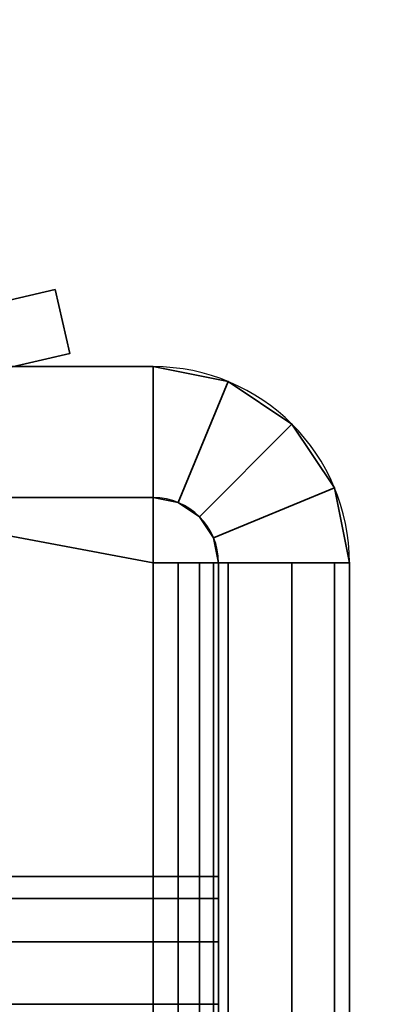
# Model space of a CAD drawing. Header units: millimetres. Extents: x -603 to 3703, y -120 to 193.
# Tile 906 of 938: x 3532 to 3538, y -26 to -11. Entities that reach past the tile are written whole.
import ezdxf

# ---------------------------------------------------------------- set-up
doc = ezdxf.new("R2010")
doc.units = ezdxf.units.MM
doc.layers.add('151', color=7, linetype='Continuous', true_color=0xffffff)

# ---------------------------------------------------------------- blocks, each defined once
blk = doc.blocks.new('UG_SURFACE_003')
at = {"layer": '151', "color": 252, "linetype": 'Continuous', "lineweight": 35}
for points in [[(3702.5, -35, 2213), (3702.5, 174.4, 2213), (2297.5, 174.4, 2213), (2297.5, -35, 2213)], [(2447.5, -35, 2063), (2447.5, 174.4, 2063), (3552.5, 174.4, 2063), (3552.5, -35, 2063)]]:
    blk.add_3dface(points, dxfattribs=at)
blk = doc.blocks.new('UG_SURFACE_182')
at = {"layer": '151', "color": 252, "linetype": 'Continuous', "lineweight": 35}
for points in [[(3530.62, -15.76, 1710), (3530.62, -15.76, 1850), (3532.5, -15.323, 1850), (3532.5, -15.323, 1710)], [(3530.847, -16.734, 1850), (3532.727, -16.297, 1850), (3532.5, -15.323, 1850), (3530.62, -15.76, 1850)], [(3530.62, -15.76, 1710), (3532.5, -15.323, 1710), (3532.727, -16.297, 1710), (3530.847, -16.734, 1710)], [(3532.727, -16.297, 1850), (3532.727, -16.297, 1710), (3532.5, -15.323, 1710), (3532.5, -15.323, 1850)], [(3532.727, -16.297, 1710), (3532.727, -16.297, 1850), (3530.847, -16.734, 1850), (3530.847, -16.734, 1710)]]:
    blk.add_3dface(points, dxfattribs=at)
blk = doc.blocks.new('UG_SURFACE_184')
at = {"layer": '151', "color": 18, "linetype": 'Continuous', "lineweight": 35}
for points in [[(3518, -24.292, 1723.19), (3535, -24.292, 1723.19), (3535, -25.288, 1720.125), (3518, -25.288, 1720.125)], [(3518, -24.629, 1726.395), (3535, -24.629, 1726.395), (3535, -24.292, 1723.19), (3518, -24.292, 1723.19)], [(3535, -25.288, 1720.125), (3535, -24.292, 1723.19), (3535, -24.629, 1726.395), (3535, -32, 1724)], [(3518, -26.241, 1729.186), (3535, -26.241, 1729.186), (3535, -24.629, 1726.395), (3518, -24.629, 1726.395)], [(3535, -24.629, 1726.395), (3535, -26.241, 1729.186), (3535, -28.848, 1731.08), (3535, -32, 1724)], [(3518, -25.288, 1720.125), (3535, -25.288, 1720.125), (3535, -27.445, 1717.73), (3518, -27.445, 1717.73)], [(3535, -30.389, 1716.419), (3535, -27.445, 1717.73), (3535, -25.288, 1720.125), (3535, -32, 1724)], [(3518, -28.848, 1731.08), (3535, -28.848, 1731.08), (3535, -26.241, 1729.186), (3518, -26.241, 1729.186)]]:
    blk.add_3dface(points, dxfattribs=at)
blk = doc.blocks.new('UG_SURFACE_185')
at = {"layer": '151', "color": 18, "linetype": 'Continuous', "lineweight": 35}
for points in [[(3518, -24.292, 1835.19), (3535, -24.292, 1835.19), (3535, -25.288, 1832.125), (3518, -25.288, 1832.125)], [(3518, -24.629, 1838.395), (3535, -24.629, 1838.395), (3535, -24.292, 1835.19), (3518, -24.292, 1835.19)], [(3535, -25.288, 1832.125), (3535, -24.292, 1835.19), (3535, -24.629, 1838.395), (3535, -32, 1836)], [(3518, -26.241, 1841.186), (3535, -26.241, 1841.186), (3535, -24.629, 1838.395), (3518, -24.629, 1838.395)], [(3535, -24.629, 1838.395), (3535, -26.241, 1841.186), (3535, -28.848, 1843.08), (3535, -32, 1836)], [(3518, -25.288, 1832.125), (3535, -25.288, 1832.125), (3535, -27.445, 1829.73), (3518, -27.445, 1829.73)], [(3535, -30.389, 1828.419), (3535, -27.445, 1829.73), (3535, -25.288, 1832.125), (3535, -32, 1836)], [(3518, -28.848, 1843.08), (3535, -28.848, 1843.08), (3535, -26.241, 1841.186), (3518, -26.241, 1841.186)]]:
    blk.add_3dface(points, dxfattribs=at)
blk = doc.blocks.new('UG_SURFACE_187')
at = {"layer": '151', "color": 252, "linetype": 'Continuous', "lineweight": 35}
for points in [[(3530, -47, 1708), (3518, -16.5, 1708), (3534, -19.5, 1708), (3534, -45.5, 1708)], [(3518, -16.5, 1708), (3534, -16.5, 1708), (3534, -19.5, 1708)], [(3518, -16.5, 1710), (3530, -47, 1710), (3534, -45.5, 1710), (3534, -19.5, 1710)], [(3534, -19.5, 1710), (3534, -16.5, 1710), (3518, -16.5, 1710)], [(3518, -16.5, 1710), (3534, -16.5, 1710), (3534, -16.5, 1708), (3518, -16.5, 1708)], [(3518, -16.5, 1852), (3530, -47, 1852), (3534, -45.5, 1852), (3534, -19.5, 1852)], [(3534, -19.5, 1852), (3534, -16.5, 1852), (3518, -16.5, 1852)], [(3530, -47, 1850), (3518, -16.5, 1850), (3534, -19.5, 1850), (3534, -45.5, 1850)], [(3518, -16.5, 1850), (3534, -16.5, 1850), (3534, -19.5, 1850)], [(3534, -18.5, 1711), (3518, -18.5, 1711), (3518, -16.5, 1711), (3534, -16.5, 1711)], [(3534, -16.5, 1849), (3518, -16.5, 1849), (3518, -18.5, 1849), (3534, -18.5, 1849)], [(3534, -16.5, 1849), (3534, -16.5, 1711), (3518, -16.5, 1711), (3518, -16.5, 1849)], [(3518, -16.5, 1852), (3534, -16.5, 1852), (3534, -16.5, 1850), (3518, -16.5, 1850)], [(3534, -19.5, 1710), (3534, -19.5, 1708), (3534, -16.5, 1708), (3534, -16.5, 1710)], [(3534, -16.5, 1850), (3534, -16.5, 1852), (3534, -19.5, 1852), (3534, -19.5, 1850)], [(3534, -16.5, 1711), (3535.148, -16.728, 1711), (3534.383, -18.576, 1711), (3534, -18.5, 1711)], [(3534, -18.5, 1849), (3534.383, -18.576, 1849), (3535.148, -16.728, 1849), (3534, -16.5, 1849)], [(3535.148, -16.728, 1849), (3535.148, -16.728, 1711), (3534, -16.5, 1711), (3534, -16.5, 1849)], [(3534.707, -18.793, 1711), (3534.383, -18.576, 1711), (3535.148, -16.728, 1711), (3536.121, -17.379, 1711)], [(3536.121, -17.379, 1849), (3535.148, -16.728, 1849), (3534.383, -18.576, 1849), (3534.707, -18.793, 1849)], [(3536.121, -17.379, 1849), (3536.121, -17.379, 1711), (3535.148, -16.728, 1711), (3535.148, -16.728, 1849)], [(3536.121, -17.379, 1711), (3536.772, -18.352, 1711), (3534.924, -19.117, 1711), (3534.707, -18.793, 1711)], [(3534.707, -18.793, 1849), (3534.924, -19.117, 1849), (3536.772, -18.352, 1849), (3536.121, -17.379, 1849)], [(3536.772, -18.352, 1849), (3536.772, -18.352, 1711), (3536.121, -17.379, 1711), (3536.121, -17.379, 1849)], [(3536.772, -18.352, 1711), (3537, -19.5, 1711), (3535, -19.5, 1711), (3534.924, -19.117, 1711)], [(3534.924, -19.117, 1849), (3535, -19.5, 1849), (3537, -19.5, 1849), (3536.772, -18.352, 1849)], [(3537, -19.5, 1849), (3537, -19.5, 1711), (3536.772, -18.352, 1711), (3536.772, -18.352, 1849)], [(3534, -18.5, 1849), (3518, -18.5, 1849), (3518, -18.5, 1711), (3534, -18.5, 1711)], [(3534, -18.5, 1849), (3534, -18.5, 1711), (3534.383, -18.576, 1711), (3534.383, -18.576, 1849)], [(3534.383, -18.576, 1849), (3534.383, -18.576, 1711), (3534.707, -18.793, 1711), (3534.707, -18.793, 1849)], [(3534.707, -18.793, 1849), (3534.707, -18.793, 1711), (3534.924, -19.117, 1711), (3534.924, -19.117, 1849)], [(3534.924, -19.117, 1849), (3534.924, -19.117, 1711), (3535, -19.5, 1711), (3535, -19.5, 1849)], [(3534, -19.5, 1710), (3534, -45.5, 1710), (3534.383, -45.5, 1710.076), (3534.383, -19.5, 1710.076)], [(3535.148, -19.5, 1708.228), (3535.148, -45.5, 1708.228), (3534, -45.5, 1708), (3534, -19.5, 1708)], [(3535.148, -19.5, 1708.228), (3534, -19.5, 1708), (3534, -19.5, 1710), (3534.383, -19.5, 1710.076)], [(3534, -19.5, 1852), (3534, -45.5, 1852), (3535.148, -45.5, 1851.772), (3535.148, -19.5, 1851.772)], [(3534.383, -19.5, 1849.924), (3534.383, -45.5, 1849.924), (3534, -45.5, 1850), (3534, -19.5, 1850)], [(3534.383, -19.5, 1849.924), (3534, -19.5, 1850), (3534, -19.5, 1852), (3535.148, -19.5, 1851.772)], [(3534.383, -19.5, 1710.076), (3534.383, -45.5, 1710.076), (3534.707, -45.5, 1710.293), (3534.707, -19.5, 1710.293)], [(3536.121, -19.5, 1708.879), (3535.148, -19.5, 1708.228), (3534.383, -19.5, 1710.076), (3534.707, -19.5, 1710.293)], [(3534.707, -19.5, 1849.707), (3534.707, -45.5, 1849.707), (3534.383, -45.5, 1849.924), (3534.383, -19.5, 1849.924)], [(3534.707, -19.5, 1849.707), (3534.383, -19.5, 1849.924), (3535.148, -19.5, 1851.772), (3536.121, -19.5, 1851.121)], [(3534.707, -19.5, 1710.293), (3534.707, -45.5, 1710.293), (3534.924, -45.5, 1710.617), (3534.924, -19.5, 1710.617)], [(3534.707, -19.5, 1710.293), (3534.924, -19.5, 1710.617), (3536.772, -19.5, 1709.852), (3536.121, -19.5, 1708.879)], [(3534.924, -19.5, 1849.383), (3534.924, -45.5, 1849.383), (3534.707, -45.5, 1849.707), (3534.707, -19.5, 1849.707)], [(3536.121, -19.5, 1851.121), (3536.772, -19.5, 1850.148), (3534.924, -19.5, 1849.383), (3534.707, -19.5, 1849.707)], [(3534.924, -19.5, 1710.617), (3534.924, -45.5, 1710.617), (3535, -45.5, 1711), (3535, -19.5, 1711)], [(3534.924, -19.5, 1710.617), (3535, -19.5, 1711), (3537, -19.5, 1711), (3536.772, -19.5, 1709.852)], [(3535, -19.5, 1849), (3535, -45.5, 1849), (3534.924, -45.5, 1849.383), (3534.924, -19.5, 1849.383)], [(3536.772, -19.5, 1850.148), (3537, -19.5, 1849), (3535, -19.5, 1849), (3534.924, -19.5, 1849.383)], [(3535, -19.5, 1711), (3535, -45.5, 1711), (3535, -33.427, 1718.229), (3535, -32.2, 1718.1)], [(3535, -32.2, 1718.1), (3535, -30.973, 1718.229), (3535, -19.5, 1711)], [(3535, -19.5, 1849), (3535, -26.589, 1725.823), (3535, -27.09, 1833.05), (3535, -26.332, 1835.383)], [(3535, -19.5, 1711), (3535, -27.09, 1721.05), (3535, -26.332, 1723.383)], [(3535, -30.973, 1718.229), (3535, -28.732, 1719.227), (3535, -19.5, 1711)], [(3535, -28.732, 1719.227), (3535, -27.09, 1721.05), (3535, -19.5, 1711)], [(3535, -26.332, 1835.383), (3535, -26.589, 1837.823), (3535, -19.5, 1849)], [(3535, -26.332, 1723.383), (3535, -26.589, 1725.823), (3535, -19.5, 1849), (3535, -19.5, 1711)], [(3535, -45.5, 1849), (3535, -19.5, 1849), (3535, -32.2, 1841.9), (3535, -34.6, 1841.39)], [(3535, -19.5, 1849), (3535, -27.815, 1839.948), (3535, -29.8, 1841.39)], [(3535, -26.589, 1837.823), (3535, -27.815, 1839.948), (3535, -19.5, 1849)], [(3535, -29.8, 1841.39), (3535, -32.2, 1841.9), (3535, -19.5, 1849)], [(3536.121, -19.5, 1708.879), (3536.121, -45.5, 1708.879), (3535.148, -45.5, 1708.228), (3535.148, -19.5, 1708.228)], [(3535.148, -19.5, 1851.772), (3535.148, -45.5, 1851.772), (3536.121, -45.5, 1851.121), (3536.121, -19.5, 1851.121)], [(3536.772, -19.5, 1709.852), (3536.772, -45.5, 1709.852), (3536.121, -45.5, 1708.879), (3536.121, -19.5, 1708.879)], [(3536.121, -19.5, 1851.121), (3536.121, -45.5, 1851.121), (3536.772, -45.5, 1850.148), (3536.772, -19.5, 1850.148)], [(3537, -19.5, 1711), (3537, -45.5, 1711), (3536.772, -45.5, 1709.852), (3536.772, -19.5, 1709.852)], [(3536.772, -19.5, 1850.148), (3536.772, -45.5, 1850.148), (3537, -45.5, 1849), (3537, -19.5, 1849)], [(3537, -19.5, 1849), (3537, -30.973, 1729.771), (3537, -28.732, 1728.773)], [(3537, -19.5, 1711), (3537, -26.332, 1724.617), (3537, -26.589, 1722.177)], [(3537, -28.732, 1728.773), (3537, -27.09, 1726.95), (3537, -19.5, 1849)], [(3537, -19.5, 1849), (3537, -27.09, 1838.95), (3537, -26.332, 1836.617)], [(3537, -19.5, 1849), (3537, -30.973, 1841.771), (3537, -28.732, 1840.773)], [(3537, -27.09, 1726.95), (3537, -26.332, 1724.617), (3537, -19.5, 1711), (3537, -19.5, 1849)], [(3537, -28.732, 1840.773), (3537, -27.09, 1838.95), (3537, -19.5, 1849)], [(3537, -26.332, 1836.617), (3537, -33.427, 1729.771), (3537, -30.973, 1729.771), (3537, -19.5, 1849)], [(3537, -19.5, 1849), (3537, -45.5, 1849), (3537, -33.427, 1841.771), (3537, -30.973, 1841.771)], [(3537, -45.5, 1711), (3537, -19.5, 1711), (3537, -32.2, 1718.1), (3537, -34.6, 1718.61)], [(3537, -19.5, 1711), (3537, -27.815, 1720.052), (3537, -29.8, 1718.61)], [(3537, -26.589, 1722.177), (3537, -27.815, 1720.052), (3537, -19.5, 1711)], [(3537, -29.8, 1718.61), (3537, -32.2, 1718.1), (3537, -19.5, 1711)]]:
    blk.add_3dface(points, dxfattribs=at)
blk = doc.blocks.new('UG_SURFACE_214')
at = {"layer": '151', "color": 252, "linetype": 'Continuous', "lineweight": 35}
for points in [[(3530.62, -15.76, 275), (3530.62, -15.76, 415), (3532.5, -15.323, 415), (3532.5, -15.323, 275)], [(3530.847, -16.734, 415), (3532.727, -16.297, 415), (3532.5, -15.323, 415), (3530.62, -15.76, 415)], [(3530.62, -15.76, 275), (3532.5, -15.323, 275), (3532.727, -16.297, 275), (3530.847, -16.734, 275)], [(3532.727, -16.297, 415), (3532.727, -16.297, 275), (3532.5, -15.323, 275), (3532.5, -15.323, 415)], [(3532.727, -16.297, 275), (3532.727, -16.297, 415), (3530.847, -16.734, 415), (3530.847, -16.734, 275)]]:
    blk.add_3dface(points, dxfattribs=at)
blk = doc.blocks.new('UG_SURFACE_216')
at = {"layer": '151', "color": 18, "linetype": 'Continuous', "lineweight": 35}
for points in [[(3518, -24.292, 288.19), (3535, -24.292, 288.19), (3535, -25.288, 285.125), (3518, -25.288, 285.125)], [(3518, -24.629, 291.395), (3535, -24.629, 291.395), (3535, -24.292, 288.19), (3518, -24.292, 288.19)], [(3535, -25.288, 285.125), (3535, -24.292, 288.19), (3535, -24.629, 291.395), (3535, -32, 289)], [(3518, -26.241, 294.186), (3535, -26.241, 294.186), (3535, -24.629, 291.395), (3518, -24.629, 291.395)], [(3535, -24.629, 291.395), (3535, -26.241, 294.186), (3535, -28.848, 296.08), (3535, -32, 289)], [(3518, -25.288, 285.125), (3535, -25.288, 285.125), (3535, -27.445, 282.73), (3518, -27.445, 282.73)], [(3535, -30.389, 281.419), (3535, -27.445, 282.73), (3535, -25.288, 285.125), (3535, -32, 289)], [(3518, -28.848, 296.08), (3535, -28.848, 296.08), (3535, -26.241, 294.186), (3518, -26.241, 294.186)]]:
    blk.add_3dface(points, dxfattribs=at)
blk = doc.blocks.new('UG_SURFACE_217')
at = {"layer": '151', "color": 18, "linetype": 'Continuous', "lineweight": 35}
for points in [[(3518, -24.292, 400.19), (3535, -24.292, 400.19), (3535, -25.288, 397.125), (3518, -25.288, 397.125)], [(3518, -24.629, 403.395), (3535, -24.629, 403.395), (3535, -24.292, 400.19), (3518, -24.292, 400.19)], [(3535, -25.288, 397.125), (3535, -24.292, 400.19), (3535, -24.629, 403.395), (3535, -32, 401)], [(3518, -26.241, 406.186), (3535, -26.241, 406.186), (3535, -24.629, 403.395), (3518, -24.629, 403.395)], [(3535, -24.629, 403.395), (3535, -26.241, 406.186), (3535, -28.848, 408.08), (3535, -32, 401)], [(3518, -25.288, 397.125), (3535, -25.288, 397.125), (3535, -27.445, 394.73), (3518, -27.445, 394.73)], [(3535, -30.389, 393.419), (3535, -27.445, 394.73), (3535, -25.288, 397.125), (3535, -32, 401)], [(3518, -28.848, 408.08), (3535, -28.848, 408.08), (3535, -26.241, 406.186), (3518, -26.241, 406.186)]]:
    blk.add_3dface(points, dxfattribs=at)
blk = doc.blocks.new('UG_SURFACE_219')
at = {"layer": '151', "color": 252, "linetype": 'Continuous', "lineweight": 35}
for points in [[(3530, -47, 273), (3518, -16.5, 273), (3534, -19.5, 273), (3534, -45.5, 273)], [(3518, -16.5, 273), (3534, -16.5, 273), (3534, -19.5, 273)], [(3518, -16.5, 275), (3530, -47, 275), (3534, -45.5, 275), (3534, -19.5, 275)], [(3534, -19.5, 275), (3534, -16.5, 275), (3518, -16.5, 275)], [(3518, -16.5, 275), (3534, -16.5, 275), (3534, -16.5, 273), (3518, -16.5, 273)], [(3518, -16.5, 417), (3530, -47, 417), (3534, -45.5, 417), (3534, -19.5, 417)], [(3534, -19.5, 417), (3534, -16.5, 417), (3518, -16.5, 417)], [(3530, -47, 415), (3518, -16.5, 415), (3534, -19.5, 415), (3534, -45.5, 415)], [(3518, -16.5, 415), (3534, -16.5, 415), (3534, -19.5, 415)], [(3534, -18.5, 276), (3518, -18.5, 276), (3518, -16.5, 276), (3534, -16.5, 276)], [(3534, -16.5, 414), (3518, -16.5, 414), (3518, -18.5, 414), (3534, -18.5, 414)], [(3534, -16.5, 414), (3534, -16.5, 276), (3518, -16.5, 276), (3518, -16.5, 414)], [(3518, -16.5, 417), (3534, -16.5, 417), (3534, -16.5, 415), (3518, -16.5, 415)], [(3534, -19.5, 275), (3534, -19.5, 273), (3534, -16.5, 273), (3534, -16.5, 275)], [(3534, -16.5, 415), (3534, -16.5, 417), (3534, -19.5, 417), (3534, -19.5, 415)], [(3534, -16.5, 276), (3535.148, -16.728, 276), (3534.383, -18.576, 276), (3534, -18.5, 276)], [(3534, -18.5, 414), (3534.383, -18.576, 414), (3535.148, -16.728, 414), (3534, -16.5, 414)], [(3535.148, -16.728, 414), (3535.148, -16.728, 276), (3534, -16.5, 276), (3534, -16.5, 414)], [(3534.707, -18.793, 276), (3534.383, -18.576, 276), (3535.148, -16.728, 276), (3536.121, -17.379, 276)], [(3536.121, -17.379, 414), (3535.148, -16.728, 414), (3534.383, -18.576, 414), (3534.707, -18.793, 414)], [(3536.121, -17.379, 414), (3536.121, -17.379, 276), (3535.148, -16.728, 276), (3535.148, -16.728, 414)], [(3536.121, -17.379, 276), (3536.772, -18.352, 276), (3534.924, -19.117, 276), (3534.707, -18.793, 276)], [(3534.707, -18.793, 414), (3534.924, -19.117, 414), (3536.772, -18.352, 414), (3536.121, -17.379, 414)], [(3536.772, -18.352, 414), (3536.772, -18.352, 276), (3536.121, -17.379, 276), (3536.121, -17.379, 414)], [(3536.772, -18.352, 276), (3537, -19.5, 276), (3535, -19.5, 276), (3534.924, -19.117, 276)], [(3534.924, -19.117, 414), (3535, -19.5, 414), (3537, -19.5, 414), (3536.772, -18.352, 414)], [(3537, -19.5, 414), (3537, -19.5, 276), (3536.772, -18.352, 276), (3536.772, -18.352, 414)], [(3534, -18.5, 414), (3518, -18.5, 414), (3518, -18.5, 276), (3534, -18.5, 276)], [(3534, -18.5, 414), (3534, -18.5, 276), (3534.383, -18.576, 276), (3534.383, -18.576, 414)], [(3534.383, -18.576, 414), (3534.383, -18.576, 276), (3534.707, -18.793, 276), (3534.707, -18.793, 414)], [(3534.707, -18.793, 414), (3534.707, -18.793, 276), (3534.924, -19.117, 276), (3534.924, -19.117, 414)], [(3534.924, -19.117, 414), (3534.924, -19.117, 276), (3535, -19.5, 276), (3535, -19.5, 414)], [(3534, -19.5, 275), (3534, -45.5, 275), (3534.383, -45.5, 275.076), (3534.383, -19.5, 275.076)], [(3535.148, -19.5, 273.228), (3535.148, -45.5, 273.228), (3534, -45.5, 273), (3534, -19.5, 273)], [(3535.148, -19.5, 273.228), (3534, -19.5, 273), (3534, -19.5, 275), (3534.383, -19.5, 275.076)], [(3534, -19.5, 417), (3534, -45.5, 417), (3535.148, -45.5, 416.772), (3535.148, -19.5, 416.772)], [(3534.383, -19.5, 414.924), (3534.383, -45.5, 414.924), (3534, -45.5, 415), (3534, -19.5, 415)], [(3534.383, -19.5, 414.924), (3534, -19.5, 415), (3534, -19.5, 417), (3535.148, -19.5, 416.772)], [(3534.383, -19.5, 275.076), (3534.383, -45.5, 275.076), (3534.707, -45.5, 275.293), (3534.707, -19.5, 275.293)], [(3536.121, -19.5, 273.879), (3535.148, -19.5, 273.228), (3534.383, -19.5, 275.076), (3534.707, -19.5, 275.293)], [(3534.707, -19.5, 414.707), (3534.707, -45.5, 414.707), (3534.383, -45.5, 414.924), (3534.383, -19.5, 414.924)], [(3534.707, -19.5, 414.707), (3534.383, -19.5, 414.924), (3535.148, -19.5, 416.772), (3536.121, -19.5, 416.121)], [(3534.707, -19.5, 275.293), (3534.707, -45.5, 275.293), (3534.924, -45.5, 275.617), (3534.924, -19.5, 275.617)], [(3534.707, -19.5, 275.293), (3534.924, -19.5, 275.617), (3536.772, -19.5, 274.852), (3536.121, -19.5, 273.879)], [(3534.924, -19.5, 414.383), (3534.924, -45.5, 414.383), (3534.707, -45.5, 414.707), (3534.707, -19.5, 414.707)], [(3536.121, -19.5, 416.121), (3536.772, -19.5, 415.148), (3534.924, -19.5, 414.383), (3534.707, -19.5, 414.707)], [(3534.924, -19.5, 275.617), (3534.924, -45.5, 275.617), (3535, -45.5, 276), (3535, -19.5, 276)], [(3534.924, -19.5, 275.617), (3535, -19.5, 276), (3537, -19.5, 276), (3536.772, -19.5, 274.852)], [(3535, -19.5, 414), (3535, -45.5, 414), (3534.924, -45.5, 414.383), (3534.924, -19.5, 414.383)], [(3536.772, -19.5, 415.148), (3537, -19.5, 414), (3535, -19.5, 414), (3534.924, -19.5, 414.383)], [(3535, -19.5, 414), (3535, -26.332, 400.383), (3535, -26.589, 402.823)], [(3535, -19.5, 276), (3535, -28.732, 396.227), (3535, -27.09, 398.05)], [(3535, -28.732, 396.227), (3535, -19.5, 276), (3535, -26.332, 288.383), (3535, -26.589, 290.823)], [(3535, -19.5, 276), (3535, -28.732, 284.227), (3535, -27.09, 286.05)], [(3535, -19.5, 414), (3535, -27.815, 404.948), (3535, -29.8, 406.39)], [(3535, -27.09, 398.05), (3535, -26.332, 400.383), (3535, -19.5, 414), (3535, -19.5, 276)], [(3535, -27.09, 286.05), (3535, -26.332, 288.383), (3535, -19.5, 276)], [(3535, -19.5, 276), (3535, -45.5, 276), (3535, -33.427, 283.229), (3535, -32.2, 283.1)], [(3535, -26.589, 402.823), (3535, -27.815, 404.948), (3535, -19.5, 414)], [(3535, -32.2, 283.1), (3535, -30.973, 283.229), (3535, -19.5, 276)], [(3535, -45.5, 414), (3535, -19.5, 414), (3535, -32.2, 406.9), (3535, -34.6, 406.39)], [(3535, -30.973, 283.229), (3535, -28.732, 284.227), (3535, -19.5, 276)], [(3535, -29.8, 406.39), (3535, -32.2, 406.9), (3535, -19.5, 414)], [(3536.121, -19.5, 273.879), (3536.121, -45.5, 273.879), (3535.148, -45.5, 273.228), (3535.148, -19.5, 273.228)], [(3535.148, -19.5, 416.772), (3535.148, -45.5, 416.772), (3536.121, -45.5, 416.121), (3536.121, -19.5, 416.121)], [(3536.772, -19.5, 274.852), (3536.772, -45.5, 274.852), (3536.121, -45.5, 273.879), (3536.121, -19.5, 273.879)], [(3536.121, -19.5, 416.121), (3536.121, -45.5, 416.121), (3536.772, -45.5, 415.148), (3536.772, -19.5, 415.148)], [(3537, -19.5, 276), (3537, -45.5, 276), (3536.772, -45.5, 274.852), (3536.772, -19.5, 274.852)], [(3536.772, -19.5, 415.148), (3536.772, -45.5, 415.148), (3537, -45.5, 414), (3537, -19.5, 414)], [(3537, -19.5, 414), (3537, -28.732, 405.773), (3537, -27.09, 403.95)], [(3537, -19.5, 414), (3537, -45.5, 414), (3537, -33.427, 406.771), (3537, -30.973, 406.771)], [(3537, -27.09, 291.95), (3537, -26.332, 289.617), (3537, -19.5, 276), (3537, -29.8, 395.61)], [(3537, -27.09, 403.95), (3537, -26.332, 401.617), (3537, -19.5, 414)], [(3537, -30.973, 406.771), (3537, -28.732, 405.773), (3537, -19.5, 414)], [(3537, -19.5, 276), (3537, -26.589, 287.177), (3537, -27.815, 285.052)], [(3537, -19.5, 276), (3537, -26.589, 399.177), (3537, -27.815, 397.052)], [(3537, -26.332, 289.617), (3537, -26.589, 287.177), (3537, -19.5, 276)], [(3537, -26.332, 401.617), (3537, -26.589, 399.177), (3537, -19.5, 276), (3537, -19.5, 414)], [(3537, -27.815, 285.052), (3537, -29.8, 283.61), (3537, -19.5, 276)], [(3537, -27.815, 397.052), (3537, -29.8, 395.61), (3537, -19.5, 276)], [(3537, -45.5, 276), (3537, -19.5, 276), (3537, -32.2, 283.1), (3537, -34.6, 283.61)], [(3537, -29.8, 283.61), (3537, -32.2, 283.1), (3537, -19.5, 276)]]:
    blk.add_3dface(points, dxfattribs=at)

msp = doc.modelspace()

# ---------------------------------------------------------------- linework, layer by layer
at = {"layer": '151', "color": 252, "linetype": 'Continuous', "lineweight": -3, "true_color": 0x939598}
for p, q in [((3532.5, -15.323, 1710), (3530.62, -15.76, 1710)), ((3532.5, -15.323, 1850), (3530.62, -15.76, 1850)), ((3532.5, -15.323, 275), (3530.62, -15.76, 275)), ((3532.5, -15.323, 415), (3530.62, -15.76, 415)), ((3532.727, -16.297, 1710), (3532.5, -15.323, 1710)), ((3532.5, -15.323, 1710), (3532.5, -15.323, 1850)), ((3532.727, -16.297, 1850), (3532.5, -15.323, 1850)), ((3532.727, -16.297, 275), (3532.5, -15.323, 275)), ((3532.5, -15.323, 275), (3532.5, -15.323, 415)), ((3532.727, -16.297, 415), (3532.5, -15.323, 415)), ((3532.727, -16.297, 1850), (3530.847, -16.734, 1850)), ((3532.727, -16.297, 1710), (3530.847, -16.734, 1710)), ((3532.727, -16.297, 415), (3530.847, -16.734, 415)), ((3532.727, -16.297, 275), (3530.847, -16.734, 275)), ((3532.727, -16.297, 1710), (3532.727, -16.297, 1850)), ((3532.727, -16.297, 275), (3532.727, -16.297, 415)), ((3534, -16.5, 1710), (3518, -16.5, 1710)), ((3534, -16.5, 1711), (3518, -16.5, 1711)), ((3534, -16.5, 1708), (3518, -16.5, 1708)), ((3518, -16.5, 1849), (3534, -16.5, 1849)), ((3518, -16.5, 1852), (3534, -16.5, 1852)), ((3518, -16.5, 1850), (3534, -16.5, 1850)), ((3534, -16.5, 276), (3518, -16.5, 276)), ((3518, -16.5, 415), (3534, -16.5, 415)), ((3534, -16.5, 275), (3518, -16.5, 275)), ((3534, -16.5, 273), (3518, -16.5, 273)), ((3518, -16.5, 414), (3534, -16.5, 414)), ((3518, -16.5, 417), (3534, -16.5, 417)), ((3534, -19.5, 1852), (3534, -16.5, 1852)), ((3534, -19.5, 1708), (3534, -16.5, 1708)), ((3534, -19.5, 1850), (3534, -16.5, 1850)), ((3534, -16.5, 1852), (3534, -16.5, 1850)), ((3534, -16.5, 1849), (3534, -16.5, 1711)), ((3534, -16.5, 1708), (3534, -16.5, 1710)), ((3534, -19.5, 1710), (3534, -16.5, 1710)), ((3534, -19.5, 415), (3534, -16.5, 415)), ((3534, -19.5, 275), (3534, -16.5, 275)), ((3534, -19.5, 417), (3534, -16.5, 417)), ((3534, -16.5, 417), (3534, -16.5, 415)), ((3534, -19.5, 273), (3534, -16.5, 273)), ((3534, -16.5, 414), (3534, -16.5, 276)), ((3534, -16.5, 273), (3534, -16.5, 275)), ((3534, -18.5, 1711), (3518, -18.5, 1711)), ((3518, -18.5, 1849), (3534, -18.5, 1849)), ((3518, -18.5, 414), (3534, -18.5, 414)), ((3534, -18.5, 276), (3518, -18.5, 276)), ((3534, -18.5, 1849), (3534, -18.5, 1711)), ((3534, -18.5, 414), (3534, -18.5, 276)), ((3534, -45.5, 1852), (3534, -19.5, 1852)), ((3534, -45.5, 1850), (3534, -19.5, 1850)), ((3534, -45.5, 1710), (3534, -19.5, 1710)), ((3534, -19.5, 1850), (3534, -19.5, 1852)), ((3534, -19.5, 1710), (3534, -19.5, 1708)), ((3534, -45.5, 1708), (3534, -19.5, 1708)), ((3534, -45.5, 273), (3534, -19.5, 273)), ((3534, -45.5, 275), (3534, -19.5, 275)), ((3534, -45.5, 415), (3534, -19.5, 415)), ((3534, -19.5, 415), (3534, -19.5, 417)), ((3534, -45.5, 417), (3534, -19.5, 417)), ((3534, -19.5, 275), (3534, -19.5, 273)), ((3535, -19.5, 1711), (3537, -19.5, 1711)), ((3535, -19.5, 1849), (3537, -19.5, 1849)), ((3535, -45.5, 1711), (3535, -19.5, 1711)), ((3535, -19.5, 1711), (3535, -19.5, 1849)), ((3535, -45.5, 1849), (3535, -19.5, 1849)), ((3535, -19.5, 276), (3535, -19.5, 414)), ((3535, -19.5, 276), (3537, -19.5, 276)), ((3535, -45.5, 414), (3535, -19.5, 414)), ((3535, -19.5, 414), (3537, -19.5, 414)), ((3535, -45.5, 276), (3535, -19.5, 276)), ((3537, -45.5, 1711), (3537, -19.5, 1711)), ((3537, -19.5, 1711), (3537, -19.5, 1849)), ((3537, -45.5, 1849), (3537, -19.5, 1849)), ((3537, -45.5, 414), (3537, -19.5, 414)), ((3537, -45.5, 276), (3537, -19.5, 276)), ((3537, -19.5, 276), (3537, -19.5, 414))]:
    msp.add_line(p, q, dxfattribs=at)
at = {"layer": '151', "color": 252, "linetype": 'Continuous', "lineweight": -3, "true_color": 0x939598, "extrusion": (1, 0, 0)}
for centre in [(-32, 1724, 3535), (-32, 289, 3535)]:
    msp.add_circle(centre, 7.75, dxfattribs=at)
at = {"layer": '151', "color": 252, "linetype": 'Continuous', "lineweight": -3, "true_color": 0x939598, "extrusion": (-1, 0, 0)}
for centre in [(32, 1836, -3535), (32, 401, -3535)]:
    msp.add_circle(centre, 7.75, dxfattribs=at)
at = {"layer": '151', "color": 252, "linetype": 'Continuous', "lineweight": -3, "true_color": 0x939598}
for centre, radius in [((3534, -19.5, 1849), 3), ((3534, -19.5, 1711), 3), ((3534, -19.5, 414), 3), ((3534, -19.5, 276), 3), ((3534, -19.5, 1849), 1), ((3534, -19.5, 1711), 1), ((3534, -19.5, 276), 1), ((3534, -19.5, 414), 1)]:
    msp.add_arc(centre, radius, 0, 90, dxfattribs=at)
at = {"layer": '151', "color": 252, "linetype": 'Continuous', "lineweight": -3, "true_color": 0x939598, "extrusion": (0, -1, 0)}
for centre, radius, start, end in [((3534, 1849, 19.5), 3, 0, 90), ((3534, 1711, 19.5), 3, 270, 0), ((3534, 1849, 19.5), 1, 0, 90), ((3534, 1711, 19.5), 1, 270, 0), ((3534, 276, 19.5), 1, 270, 0), ((3534, 414, 19.5), 1, 0, 90), ((3534, 414, 19.5), 3, 0, 90), ((3534, 276, 19.5), 3, 270, 0)]:
    msp.add_arc(centre, radius, start, end, dxfattribs=at)

# ---------------------------------------------------------------- block references
at = {"layer": '151', "color": 252, "linetype": 'Continuous', "lineweight": -3, "true_color": 0x939598}
for name in ['UG_SURFACE_003', 'UG_SURFACE_182', 'UG_SURFACE_214', 'UG_SURFACE_187', 'UG_SURFACE_219', 'UG_SURFACE_184', 'UG_SURFACE_185', 'UG_SURFACE_216', 'UG_SURFACE_217']:
    msp.add_blockref(name, (0, 0), dxfattribs=at)

doc.saveas('drawing.dxf')
